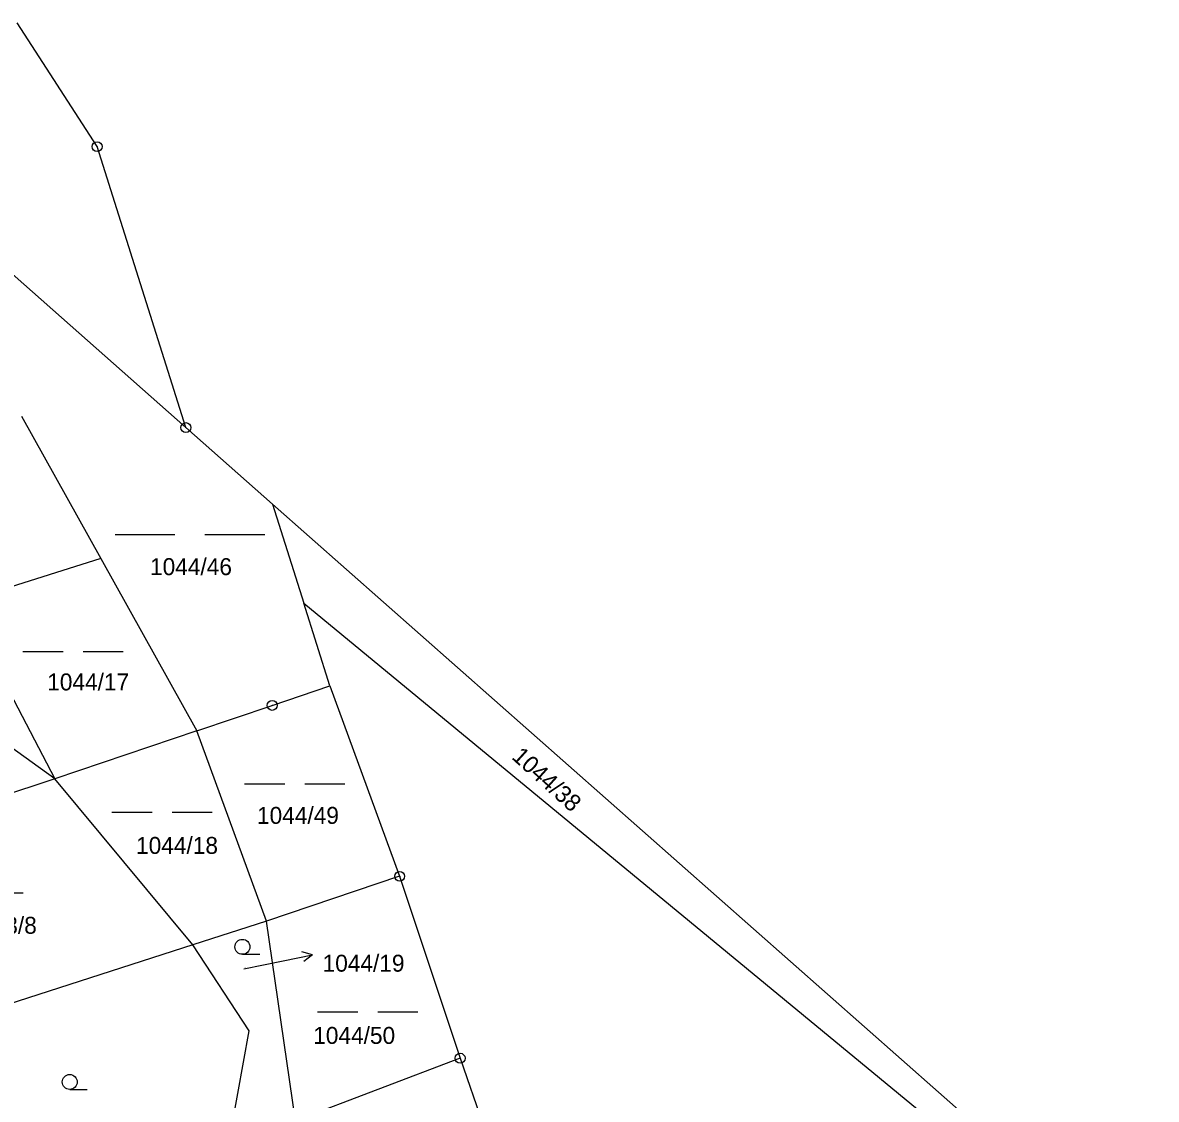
# Model space of a CAD drawing. Extents: x -795483 to -789093, y -1112258 to -1108741.
# Drawn here: x -792099.5 to -791985.8, y -1109537.4 to -1109429.5 of the extents above; entities that cross this region are included whole.
import ezdxf

# ---------------------------------------------------------------- set-up
doc = ezdxf.new("R2010")
doc.units = 0
for name, color, linetype in [('Komunikace', 7, 'Continuous'), ('Vrstva 1', 7, 'Continuous'), ('Vrstva 14', 7, 'Continuous'), ('Vrstva 16', 7, 'Continuous'), ('Vrstva 23', 7, 'Continuous'), ('Vrstva 28', 7, 'Continuous')]:
    doc.layers.add(name, color=color, linetype=linetype)

msp = doc.modelspace()

# ---------------------------------------------------------------- linework, layer by layer
at = {"layer": 'Komunikace'}
msp.add_line((-792077.28, -1109524.31), (-792073.32, -1109523.51), dxfattribs=at)
at = {"layer": 'Vrstva 1'}
for p, q in [((-792092, -1109441.89), (-792100, -1109429.46)), ((-792083.09, -1109470.06), (-792092, -1109441.89)), ((-792102.35, -1109453.07), (-792083.09, -1109470.06)), ((-792099.59, -1109468.9), (-792091.63, -1109483.17)), ((-792083.09, -1109470.06), (-792074.4, -1109477.73)), ((-792074.4, -1109477.73), (-791949.21, -1109588.2)), ((-792074.4, -1109477.73), (-792071.27, -1109487.66)), ((-792091.63, -1109483.17), (-792105.51, -1109487.55)), ((-792091.63, -1109483.17), (-792081.98, -1109500.46)), ((-792105.51, -1109487.55), (-792096.23, -1109505.27)), ((-792071.27, -1109487.66), (-791949.21, -1109588.2)), ((-792068.65, -1109495.96), (-792071.27, -1109487.66)), ((-792074.43, -1109497.91), (-792068.65, -1109495.96)), ((-792068.65, -1109495.96), (-792061.65, -1109515.05)), ((-792081.98, -1109500.46), (-792074.43, -1109497.91)), ((-792081.98, -1109500.46), (-792096.23, -1109505.27)), ((-792075, -1109519.53), (-792081.98, -1109500.46)), ((-792096.23, -1109505.27), (-792100.79, -1109502)), ((-792096.23, -1109505.27), (-792118.99, -1109512.74)), ((-792082.4, -1109521.91), (-792096.23, -1109505.27)), ((-792061.65, -1109515.05), (-792075, -1109519.53)), ((-792061.65, -1109515.05), (-792055.59, -1109533.29)), ((-792075, -1109519.53), (-792082.4, -1109521.91)), ((-792072.1, -1109539.55), (-792075, -1109519.53)), ((-792082.4, -1109521.91), (-792115.34, -1109532.53)), ((-792076.76, -1109530.55), (-792082.4, -1109521.91)), ((-792078.82, -1109542.08), (-792076.76, -1109530.55)), ((-792055.59, -1109533.29), (-792072.1, -1109539.55)), ((-792055.59, -1109533.29), (-792048.93, -1109552.35))]:
    msp.add_line(p, q, dxfattribs=at)
at = {"layer": 'Vrstva 16'}
for p, q in [((-792073.32, -1109523.51), (-792070.38, -1109522.91)), ((-792070.38, -1109522.91), (-792071.46, -1109522.62)), ((-792070.38, -1109522.91), (-792071.26, -1109523.6))]:
    msp.add_line(p, q, dxfattribs=at)
at = {"layer": 'Vrstva 23'}
for p, q in [((-792090.19, -1109480.78), (-792084.19, -1109480.78)), ((-792081.19, -1109480.78), (-792075.19, -1109480.78)), ((-792099.43, -1109492.5), (-792095.41, -1109492.5)), ((-792093.4, -1109492.5), (-792089.38, -1109492.5)), ((-792077.2, -1109505.77), (-792073.18, -1109505.77)), ((-792071.17, -1109505.77), (-792067.15, -1109505.77)), ((-792090.52, -1109508.6), (-792086.49, -1109508.6)), ((-792084.48, -1109508.6), (-792080.46, -1109508.6)), ((-792101.17, -1109516.69), (-792099.42, -1109516.69)), ((-792077.42, -1109522.87), (-792075.67, -1109522.87)), ((-792069.88, -1109528.65), (-792065.85, -1109528.65)), ((-792063.84, -1109528.65), (-792059.83, -1109528.65)), ((-792094.74, -1109536.42), (-792092.99, -1109536.42))]:
    msp.add_line(p, q, dxfattribs=at)
for centre in [(-792077.42, -1109522.12), (-792094.74, -1109535.67)]:
    msp.add_circle(centre, 0.75, dxfattribs=at)
at = {"layer": 'Vrstva 28'}
for centre, radius in [((-792092, -1109441.89), 0.5), ((-792092, -1109441.89), 0.01), ((-792083.09, -1109470.06), 0.5), ((-792083.09, -1109470.06), 0.01), ((-792074.43, -1109497.91), 0.5), ((-792074.43, -1109497.91), 0.01), ((-792061.65, -1109515.05), 0.5), ((-792061.65, -1109515.05), 0.01), ((-792055.59, -1109533.29), 0.5), ((-792055.59, -1109533.29), 0.01)]:
    msp.add_circle(centre, radius, dxfattribs=at)

# ---------------------------------------------------------------- texts
at = {"layer": 'Vrstva 14'}
for s, height, p in [('1044/46', 1.7, (-792086.69, -1109484.85)), ('1044/17', 1.7, (-792097, -1109496.41)), ('1044/49', 1.7, (-792075.96, -1109509.79)), ('1044/18', 1.7, (-792088.09, -1109512.8)), ('1043/8', 1.7, (-792105, -1109520.81)), ('1044/19', 0.1, (-792077.28, -1109524.31)), ('1044/50', 1.7, (-792070.32, -1109531.85))]:
    msp.add_text(s, height=height, dxfattribs=at).set_placement(p)
msp.add_text('1044/38', height=1.7, rotation=317.8938, dxfattribs=at).set_placement((-792050.5, -1109503.19))
at = {"layer": 'Vrstva 16'}
msp.add_text('1044/19', height=1.7, dxfattribs=at).set_placement((-792069.38, -1109524.61))

doc.saveas('drawing.dxf')
